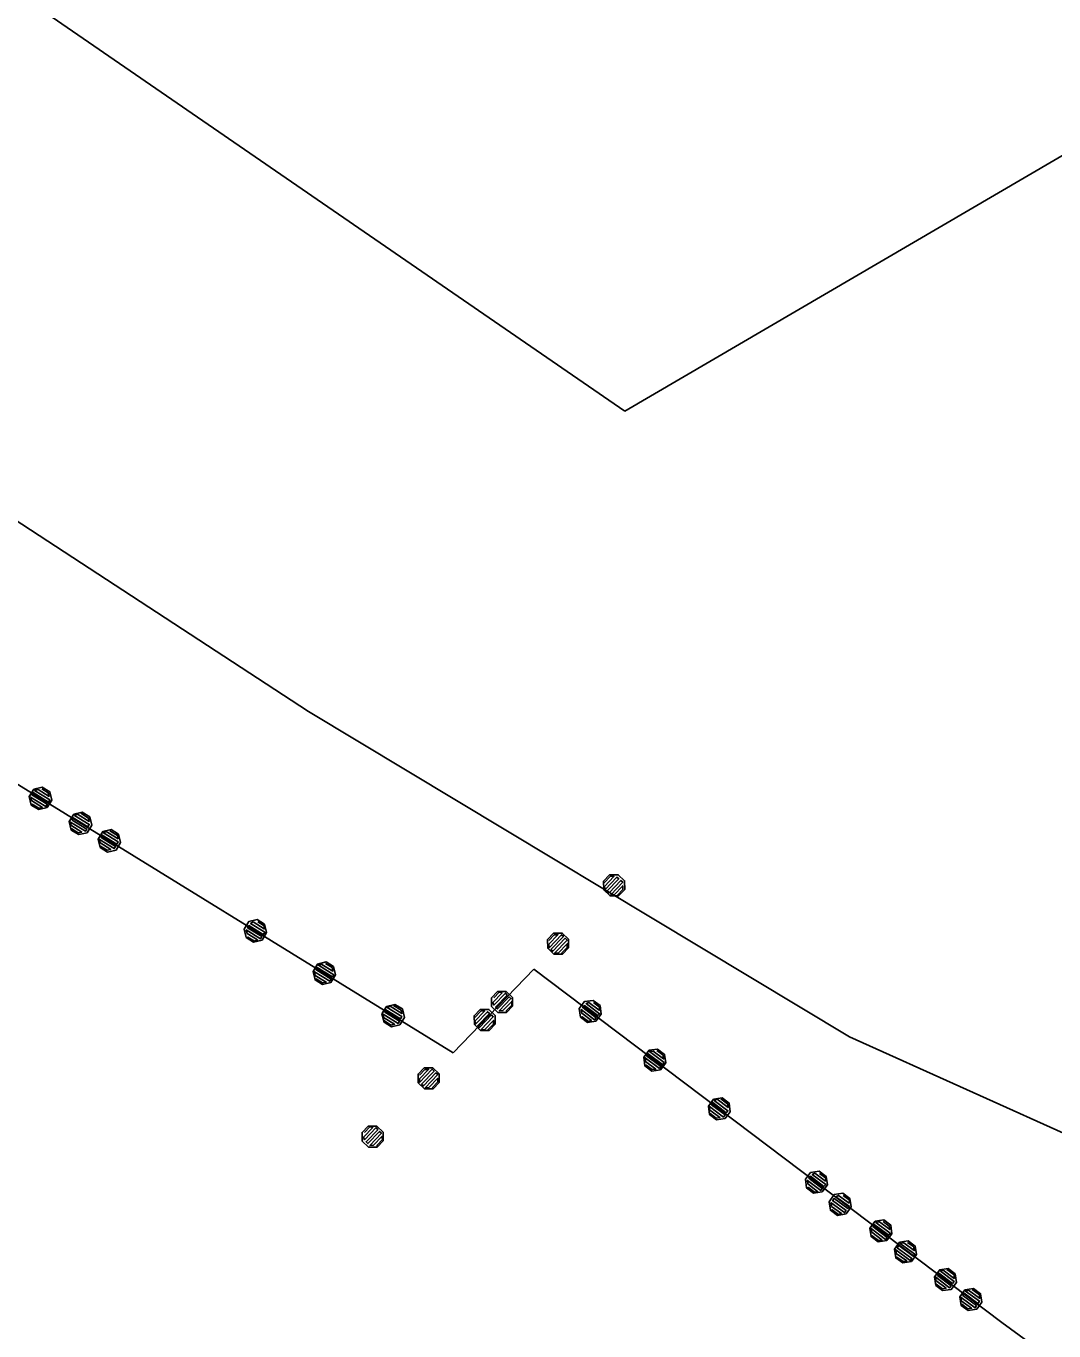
# Model space of a CAD drawing. Extents: x -266179 to -264727, y -1243225 to -1241702.
# Drawn here: x -266008.36 to -265976.47, y -1242788.42 to -1242747.95 of the extents above; entities that cross this region are included whole.
import ezdxf

# ---------------------------------------------------------------- set-up
doc = ezdxf.new("R2010")
doc.units = 0
for name, color, linetype in [('Vrstva 1', 7, 'Continuous'), ('Vrstva 19', 7, 'Continuous'), ('Vrstva 21', 7, 'Continuous')]:
    doc.layers.add(name, color=color, linetype=linetype)

msp = doc.modelspace()

# ---------------------------------------------------------------- linework, layer by layer
at = {"layer": 'Vrstva 1'}
for p, q in [((-266008.04, -1242747.33), (-265989.78, -1242759.89)), ((-265989.78, -1242759.89), (-265969.71, -1242748.17)), ((-266017.07, -1242757.8), (-265999.59, -1242769.21)), ((-265999.59, -1242769.21), (-265982.81, -1242779.3)), ((-265995.1, -1242779.8), (-266011.91, -1242769.45)), ((-265992.6, -1242777.2), (-265995.1, -1242779.8)), ((-265978.08, -1242788.16), (-265992.6, -1242777.2)), ((-265982.81, -1242779.3), (-265969.2, -1242785.43)), ((-265977.27, -1242788.75), (-265978.08, -1242788.16))]:
    msp.add_line(p, q, dxfattribs=at)
at = {"layer": 'Vrstva 19'}
for p, q in [((-265995.1, -1242779.8), (-266011.91, -1242769.45)), ((-265992.6, -1242777.2), (-265995.1, -1242779.8)), ((-265978.08, -1242788.16), (-265992.6, -1242777.2)), ((-265977.27, -1242788.75), (-265978.08, -1242788.16))]:
    msp.add_line(p, q, dxfattribs=at)
for points in [[(-266008.195, -1242772.113), (-266008.257, -1242771.852), (-266008.115, -1242771.622), (-266007.854, -1242771.56), (-266007.624, -1242771.701), (-266007.562, -1242771.963), (-266007.703, -1242772.193), (-266007.965, -1242772.255), (-266008.195, -1242772.113), (-266008.165, -1242772.085), (-266007.961, -1242772.21), (-266007.851, -1242772.184), (-266008.191, -1242771.974), (-266008.218, -1242771.864), (-266007.741, -1242772.158), (-266007.699, -1242772.09), (-266008.176, -1242771.796), (-266008.134, -1242771.728), (-266007.657, -1242772.022), (-266007.615, -1242771.953), (-266008.092, -1242771.66), (-266007.982, -1242771.634), (-266007.641, -1242771.843), (-266007.667, -1242771.733), (-266007.872, -1242771.608)], [(-266006.954, -1242772.889), (-266007.016, -1242772.627), (-266006.874, -1242772.398), (-266006.612, -1242772.336), (-266006.383, -1242772.478), (-266006.321, -1242772.74), (-266006.463, -1242772.969), (-266006.724, -1242773.031), (-266006.954, -1242772.889), (-266006.942, -1242772.85), (-266006.737, -1242772.976), (-266006.627, -1242772.95), (-266006.968, -1242772.74), (-266006.977, -1242772.64), (-266006.517, -1242772.924), (-266006.475, -1242772.856), (-266006.926, -1242772.577), (-266006.892, -1242772.504), (-266006.442, -1242772.783), (-266006.399, -1242772.714), (-266006.85, -1242772.436), (-266006.766, -1242772.394), (-266006.4, -1242772.62), (-266006.417, -1242772.515), (-266006.656, -1242772.368)], [(-266006.057, -1242773.429), (-266006.119, -1242773.167), (-266005.978, -1242772.937), (-266005.716, -1242772.875), (-266005.486, -1242773.017), (-266005.424, -1242773.278), (-266005.566, -1242773.508), (-266005.827, -1242773.57), (-266006.057, -1242773.429), (-266006.045, -1242773.389), (-266005.84, -1242773.515), (-266005.73, -1242773.489), (-266006.071, -1242773.279), (-266006.08, -1242773.18), (-266005.62, -1242773.463), (-266005.578, -1242773.395), (-266006.029, -1242773.117), (-266005.996, -1242773.043), (-266005.545, -1242773.321), (-266005.503, -1242773.253), (-266005.954, -1242772.975), (-266005.87, -1242772.933), (-266005.503, -1242773.159), (-266005.521, -1242773.054), (-266005.76, -1242772.907)], [(-265989.97, -1242774.925), (-265990.238, -1242774.93), (-265990.433, -1242774.743), (-265990.438, -1242774.474), (-265990.251, -1242774.28), (-265989.983, -1242774.274), (-265989.788, -1242774.461), (-265989.783, -1242774.73), (-265989.97, -1242774.925), (-265990.005, -1242774.904), (-265989.839, -1242774.731), (-265989.841, -1242774.618), (-265990.119, -1242774.907), (-265990.218, -1242774.894), (-265989.844, -1242774.505), (-265989.901, -1242774.45), (-265990.269, -1242774.832), (-265990.333, -1242774.784), (-265989.966, -1242774.401), (-265990.024, -1242774.346), (-265990.391, -1242774.728), (-265990.414, -1242774.637), (-265990.116, -1242774.327), (-265990.222, -1242774.322), (-265990.416, -1242774.523)], [(-266001.527, -1242776.22), (-266001.589, -1242775.958), (-266001.448, -1242775.728), (-266001.186, -1242775.666), (-266000.956, -1242775.808), (-266000.894, -1242776.069), (-266001.036, -1242776.299), (-266001.297, -1242776.361), (-266001.527, -1242776.22), (-266001.472, -1242776.207), (-266001.267, -1242776.332), (-266001.174, -1242776.296), (-266001.498, -1242776.096), (-266001.524, -1242775.986), (-266001.081, -1242776.259), (-266001.039, -1242776.191), (-266001.482, -1242775.918), (-266001.44, -1242775.85), (-266000.998, -1242776.123), (-266000.947, -1242776.06), (-266001.39, -1242775.787), (-266001.314, -1242775.74), (-266000.965, -1242775.955), (-266000.965, -1242775.861), (-266001.17, -1242775.735)], [(-265991.709, -1242776.735), (-265991.977, -1242776.74), (-265992.172, -1242776.553), (-265992.177, -1242776.284), (-265991.99, -1242776.09), (-265991.722, -1242776.084), (-265991.527, -1242776.271), (-265991.522, -1242776.54), (-265991.709, -1242776.735), (-265991.731, -1242776.7), (-265991.564, -1242776.527), (-265991.567, -1242776.414), (-265991.844, -1242776.702), (-265991.957, -1242776.704), (-265991.569, -1242776.301), (-265991.626, -1242776.245), (-265992.014, -1242776.649), (-265992.072, -1242776.593), (-265991.684, -1242776.19), (-265991.742, -1242776.134), (-265992.13, -1242776.538), (-265992.132, -1242776.425), (-265991.855, -1242776.137), (-265991.968, -1242776.139), (-265992.134, -1242776.312)], [(-265999.389, -1242777.535), (-265999.451, -1242777.274), (-265999.31, -1242777.044), (-265999.049, -1242776.981), (-265998.819, -1242777.123), (-265998.756, -1242777.384), (-265998.898, -1242777.614), (-265999.159, -1242777.676), (-265999.389, -1242777.535), (-265999.36, -1242777.506), (-265999.155, -1242777.632), (-265999.045, -1242777.606), (-265999.386, -1242777.396), (-265999.412, -1242777.286), (-265998.935, -1242777.58), (-265998.893, -1242777.511), (-265999.37, -1242777.218), (-265999.328, -1242777.15), (-265998.851, -1242777.443), (-265998.809, -1242777.375), (-265999.286, -1242777.082), (-265999.176, -1242777.055), (-265998.836, -1242777.265), (-265998.862, -1242777.155), (-265999.066, -1242777.029)], [(-265993.448, -1242778.545), (-265993.716, -1242778.55), (-265993.911, -1242778.363), (-265993.916, -1242778.094), (-265993.729, -1242777.9), (-265993.461, -1242777.894), (-265993.266, -1242778.081), (-265993.261, -1242778.35), (-265993.448, -1242778.545), (-265993.449, -1242778.488), (-265993.282, -1242778.315), (-265993.299, -1242778.216), (-265993.562, -1242778.49), (-265993.675, -1242778.493), (-265993.315, -1242778.118), (-265993.372, -1242778.062), (-265993.733, -1242778.437), (-265993.79, -1242778.382), (-265993.43, -1242778.007), (-265993.481, -1242777.944), (-265993.841, -1242778.319), (-265993.871, -1242778.235), (-265993.587, -1242777.939), (-265993.679, -1242777.92), (-265993.846, -1242778.093)], [(-265991.157, -1242778.69), (-265991.194, -1242778.424), (-265991.031, -1242778.209), (-265990.765, -1242778.172), (-265990.549, -1242778.334), (-265990.512, -1242778.6), (-265990.675, -1242778.816), (-265990.941, -1242778.853), (-265991.157, -1242778.69), (-265991.101, -1242778.683), (-265990.909, -1242778.827), (-265990.813, -1242778.799), (-265991.116, -1242778.571), (-265991.132, -1242778.458), (-265990.717, -1242778.772), (-265990.669, -1242778.708), (-265991.084, -1242778.395), (-265991.035, -1242778.331), (-265990.62, -1242778.644), (-265990.564, -1242778.586), (-265990.979, -1242778.273), (-265990.899, -1242778.233), (-265990.572, -1242778.48), (-265990.564, -1242778.386), (-265990.755, -1242778.242)], [(-265997.251, -1242778.85), (-265997.314, -1242778.589), (-265997.172, -1242778.359), (-265996.911, -1242778.297), (-265996.681, -1242778.438), (-265996.619, -1242778.7), (-265996.76, -1242778.93), (-265997.021, -1242778.992), (-265997.251, -1242778.85), (-265997.239, -1242778.811), (-265997.035, -1242778.937), (-265996.924, -1242778.911), (-265997.265, -1242778.701), (-265997.274, -1242778.601), (-265996.814, -1242778.884), (-265996.773, -1242778.816), (-265997.224, -1242778.538), (-265997.191, -1242778.465), (-265996.739, -1242778.743), (-265996.697, -1242778.675), (-265997.149, -1242778.397), (-265997.064, -1242778.355), (-265996.698, -1242778.58), (-265996.716, -1242778.476), (-265996.954, -1242778.329)], [(-265993.985, -1242779.101), (-265994.254, -1242779.106), (-265994.448, -1242778.919), (-265994.454, -1242778.65), (-265994.267, -1242778.456), (-265993.998, -1242778.45), (-265993.803, -1242778.637), (-265993.798, -1242778.906), (-265993.985, -1242779.101), (-265994.021, -1242779.08), (-265993.854, -1242778.907), (-265993.857, -1242778.794), (-265994.134, -1242779.082), (-265994.233, -1242779.07), (-265993.859, -1242778.681), (-265993.917, -1242778.625), (-265994.284, -1242779.008), (-265994.348, -1242778.959), (-265993.981, -1242778.577), (-265994.039, -1242778.522), (-265994.406, -1242778.904), (-265994.429, -1242778.812), (-265994.131, -1242778.502), (-265994.237, -1242778.497), (-265994.431, -1242778.699)], [(-265989.153, -1242780.203), (-265989.19, -1242779.937), (-265989.028, -1242779.721), (-265988.762, -1242779.684), (-265988.546, -1242779.846), (-265988.509, -1242780.113), (-265988.672, -1242780.328), (-265988.938, -1242780.365), (-265989.153, -1242780.203), (-265989.121, -1242780.177), (-265988.93, -1242780.321), (-265988.818, -1242780.306), (-265989.137, -1242780.065), (-265989.152, -1242779.953), (-265988.705, -1242780.29), (-265988.657, -1242780.226), (-265989.104, -1242779.889), (-265989.056, -1242779.825), (-265988.609, -1242780.162), (-265988.561, -1242780.098), (-265989.008, -1242779.761), (-265988.896, -1242779.745), (-265988.577, -1242779.986), (-265988.592, -1242779.874), (-265988.784, -1242779.73)], [(-265995.724, -1242780.911), (-265995.992, -1242780.916), (-265996.187, -1242780.729), (-265996.193, -1242780.46), (-265996.006, -1242780.266), (-265995.737, -1242780.26), (-265995.542, -1242780.447), (-265995.537, -1242780.716), (-265995.724, -1242780.911), (-265995.746, -1242780.876), (-265995.579, -1242780.703), (-265995.582, -1242780.589), (-265995.859, -1242780.878), (-265995.972, -1242780.88), (-265995.584, -1242780.476), (-265995.642, -1242780.421), (-265996.03, -1242780.825), (-265996.087, -1242780.769), (-265995.699, -1242780.366), (-265995.757, -1242780.31), (-265996.145, -1242780.714), (-265996.147, -1242780.601), (-265995.87, -1242780.312), (-265995.983, -1242780.315), (-265996.15, -1242780.488)], [(-265987.15, -1242781.715), (-265987.187, -1242781.449), (-265987.024, -1242781.233), (-265986.758, -1242781.196), (-265986.543, -1242781.359), (-265986.506, -1242781.625), (-265986.668, -1242781.84), (-265986.934, -1242781.877), (-265987.15, -1242781.715), (-265987.134, -1242781.677), (-265986.942, -1242781.821), (-265986.83, -1242781.806), (-265987.149, -1242781.565), (-265987.149, -1242781.465), (-265986.718, -1242781.79), (-265986.67, -1242781.726), (-265987.093, -1242781.407), (-265987.053, -1242781.337), (-265986.63, -1242781.656), (-265986.582, -1242781.593), (-265987.005, -1242781.273), (-265986.916, -1242781.24), (-265986.573, -1242781.499), (-265986.581, -1242781.393), (-265986.804, -1242781.224)], [(-265997.463, -1242782.721), (-265997.731, -1242782.726), (-265997.926, -1242782.539), (-265997.932, -1242782.27), (-265997.744, -1242782.076), (-265997.476, -1242782.07), (-265997.281, -1242782.257), (-265997.276, -1242782.526), (-265997.463, -1242782.721), (-265997.464, -1242782.664), (-265997.298, -1242782.491), (-265997.314, -1242782.392), (-265997.577, -1242782.666), (-265997.69, -1242782.669), (-265997.33, -1242782.294), (-265997.388, -1242782.238), (-265997.748, -1242782.613), (-265997.806, -1242782.558), (-265997.445, -1242782.183), (-265997.496, -1242782.12), (-265997.856, -1242782.495), (-265997.886, -1242782.411), (-265997.602, -1242782.115), (-265997.695, -1242782.096), (-265997.861, -1242782.269)], [(-265984.139, -1242783.987), (-265984.176, -1242783.721), (-265984.014, -1242783.506), (-265983.748, -1242783.469), (-265983.532, -1242783.631), (-265983.495, -1242783.897), (-265983.658, -1242784.113), (-265983.924, -1242784.15), (-265984.139, -1242783.987), (-265984.083, -1242783.979), (-265983.892, -1242784.124), (-265983.796, -1242784.096), (-265984.099, -1242783.867), (-265984.114, -1242783.755), (-265983.699, -1242784.069), (-265983.651, -1242784.005), (-265984.066, -1242783.692), (-265984.018, -1242783.628), (-265983.603, -1242783.941), (-265983.547, -1242783.883), (-265983.962, -1242783.57), (-265983.882, -1242783.53), (-265983.555, -1242783.777), (-265983.546, -1242783.683), (-265983.738, -1242783.539)], [(-265983.399, -1242784.681), (-265983.441, -1242784.416), (-265983.282, -1242784.197), (-265983.017, -1242784.156), (-265982.798, -1242784.315), (-265982.757, -1242784.58), (-265982.916, -1242784.798), (-265983.181, -1242784.84), (-265983.399, -1242784.681), (-265983.343, -1242784.672), (-265983.149, -1242784.814), (-265983.054, -1242784.784), (-265983.361, -1242784.561), (-265983.379, -1242784.449), (-265982.958, -1242784.755), (-265982.911, -1242784.69), (-265983.331, -1242784.384), (-265983.284, -1242784.319), (-265982.864, -1242784.626), (-265982.809, -1242784.567), (-265983.229, -1242784.261), (-265983.15, -1242784.22), (-265982.818, -1242784.461), (-265982.812, -1242784.367), (-265983.006, -1242784.226)], [(-265982.136, -1242785.499), (-265982.173, -1242785.233), (-265982.01, -1242785.018), (-265981.744, -1242784.981), (-265981.529, -1242785.143), (-265981.492, -1242785.409), (-265981.654, -1242785.625), (-265981.92, -1242785.662), (-265982.136, -1242785.499), (-265982.104, -1242785.474), (-265981.912, -1242785.618), (-265981.8, -1242785.603), (-265982.119, -1242785.362), (-265982.135, -1242785.249), (-265981.688, -1242785.587), (-265981.64, -1242785.523), (-265982.087, -1242785.186), (-265982.039, -1242785.122), (-265981.592, -1242785.459), (-265981.544, -1242785.395), (-265981.99, -1242785.058), (-265981.878, -1242785.042), (-265981.559, -1242785.283), (-265981.575, -1242785.171), (-265981.766, -1242785.027)], [(-265981.371, -1242786.159), (-265981.412, -1242785.894), (-265981.253, -1242785.675), (-265980.988, -1242785.634), (-265980.77, -1242785.793), (-265980.728, -1242786.058), (-265980.887, -1242786.276), (-265981.152, -1242786.318), (-265981.371, -1242786.159), (-265981.339, -1242786.133), (-265981.145, -1242786.274), (-265981.033, -1242786.256), (-265981.357, -1242786.021), (-265981.374, -1242785.909), (-265980.921, -1242786.239), (-265980.874, -1242786.174), (-265981.327, -1242785.844), (-265981.28, -1242785.78), (-265980.827, -1242786.109), (-265980.78, -1242786.045), (-265981.233, -1242785.715), (-265981.121, -1242785.698), (-265980.798, -1242785.933), (-265980.815, -1242785.821), (-265981.009, -1242785.68)], [(-265980.132, -1242787.012), (-265980.17, -1242786.746), (-265980.007, -1242786.53), (-265979.741, -1242786.493), (-265979.525, -1242786.656), (-265979.488, -1242786.922), (-265979.651, -1242787.137), (-265979.917, -1242787.174), (-265980.132, -1242787.012), (-265980.116, -1242786.974), (-265979.925, -1242787.118), (-265979.813, -1242787.103), (-265980.132, -1242786.862), (-265980.132, -1242786.762), (-265979.701, -1242787.087), (-265979.653, -1242787.023), (-265980.076, -1242786.704), (-265980.035, -1242786.634), (-265979.612, -1242786.953), (-265979.564, -1242786.889), (-265979.987, -1242786.57), (-265979.899, -1242786.536), (-265979.556, -1242786.795), (-265979.563, -1242786.689), (-265979.787, -1242786.521)], [(-265979.342, -1242787.637), (-265979.384, -1242787.371), (-265979.225, -1242787.153), (-265978.959, -1242787.112), (-265978.741, -1242787.271), (-265978.699, -1242787.536), (-265978.858, -1242787.754), (-265979.124, -1242787.796), (-265979.342, -1242787.637), (-265979.326, -1242787.599), (-265979.132, -1242787.74), (-265979.021, -1242787.722), (-265979.344, -1242787.487), (-265979.345, -1242787.387), (-265978.909, -1242787.705), (-265978.862, -1242787.64), (-265979.29, -1242787.328), (-265979.251, -1242787.258), (-265978.823, -1242787.57), (-265978.776, -1242787.505), (-265979.204, -1242787.193), (-265979.117, -1242787.158), (-265978.769, -1242787.411), (-265978.778, -1242787.305), (-265979.005, -1242787.14)]]:
    msp.add_lwpolyline(points, dxfattribs=at)
at = {"layer": 'Vrstva 21'}
for p, q in [((-265995.1, -1242779.8), (-266011.91, -1242769.45)), ((-265992.6, -1242777.2), (-265995.1, -1242779.8)), ((-265978.08, -1242788.16), (-265992.6, -1242777.2)), ((-265977.27, -1242788.75), (-265978.08, -1242788.16))]:
    msp.add_line(p, q, dxfattribs=at)

doc.saveas('drawing.dxf')
